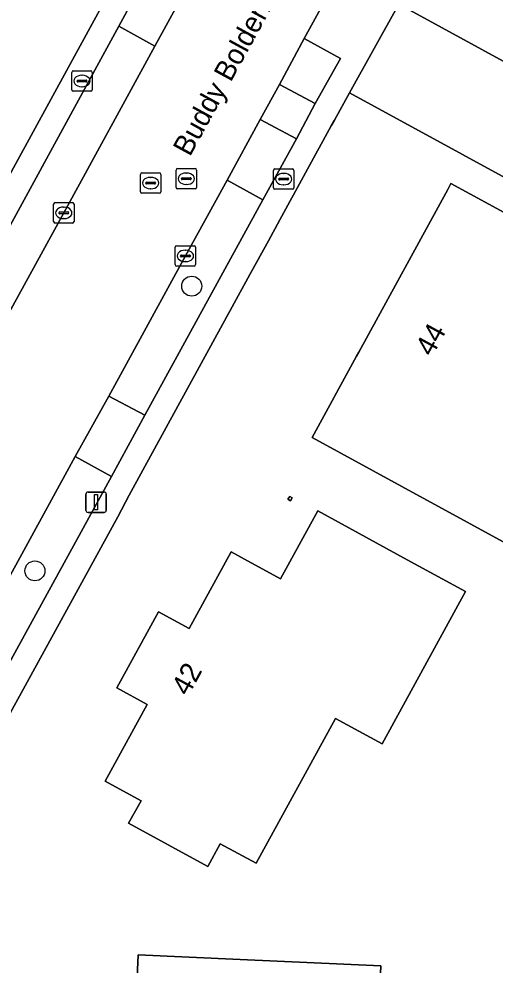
# Model space of a CAD drawing. Extents: x 160455 to 162082, y 388339 to 389736.
# Drawn here: x 160563.02 to 160586.32, y 389392.18 to 389438.55 of the extents above; entities that cross this region are included whole.
import ezdxf

# ---------------------------------------------------------------- set-up
doc = ezdxf.new("R2010")
doc.units = 0
for name, color, linetype in [('IMGEO_Boom', 7, 'Continuous'), ('IMGEO_Brandkraan', 7, 'Continuous'), ('IMGEO_Erf', 7, 'Continuous'), ('IMGEO_Groenvoorziening', 7, 'Continuous'), ('IMGEO_Kolk', 7, 'Continuous'), ('IMGEO_Lichtmast', 7, 'Continuous'), ('IMGEO_Openbare_ruimte_label', 7, 'Continuous'), ('IMGEO_Pand', 7, 'Continuous'), ('IMGEO_Pand_nummerreeks', 7, 'Continuous'), ('IMGEO_Parkeervlak_open', 7, 'Continuous'), ('IMGEO_Rijbaan_lokaal_gesloten', 7, 'Continuous'), ('IMGEO_Rioolput', 7, 'Continuous'), ('IMGEO_Voetpad_open', 7, 'Continuous')]:
    doc.layers.add(name, color=color, linetype=linetype)

msp = doc.modelspace()

# ---------------------------------------------------------------- linework, layer by layer
at = {"layer": 'IMGEO_Boom'}
for centre in [(160571.475, 389425.45), (160563.799, 389411.495)]:
    msp.add_circle(centre, 0.489, dxfattribs=at)
at = {"layer": 'IMGEO_Brandkraan'}
for p, q in [((160565.603, 389435.077), (160565.603, 389435.929)), ((160565.678, 389436.003), (160566.53, 389436.003)), ((160566.091, 389435.783), (160566.116, 389435.783)), ((160566.604, 389435.929), (160566.604, 389435.077)), ((160565.862, 389435.497), (160565.862, 389435.509)), ((160566.3, 389435.46), (160565.902, 389435.46)), ((160565.905, 389435.546), (160566.303, 389435.546)), ((160566.114, 389435.223), (160566.089, 389435.223)), ((160566.346, 389435.509), (160566.346, 389435.497)), ((160566.53, 389435.003), (160565.678, 389435.003)), ((160575.475, 389430.271), (160575.475, 389431.123)), ((160575.55, 389431.197), (160576.402, 389431.197)), ((160576.476, 389431.123), (160576.476, 389430.271)), ((160575.734, 389430.691), (160575.734, 389430.703)), ((160576.172, 389430.654), (160575.774, 389430.654)), ((160575.777, 389430.74), (160576.175, 389430.74)), ((160575.963, 389430.977), (160575.988, 389430.977)), ((160576.218, 389430.703), (160576.218, 389430.691)), ((160576.402, 389430.197), (160575.55, 389430.197)), ((160575.986, 389430.417), (160575.961, 389430.417))]:
    msp.add_line(p, q, dxfattribs=at)
for points in [[(160565.603, 389435.077), (160565.603, 389435.929)], [(160565.678, 389436.003), (160566.53, 389436.003)], [(160566.604, 389435.929), (160566.604, 389435.077)], [(160566.53, 389435.003), (160565.678, 389435.003)], [(160575.475, 389430.271), (160575.475, 389431.123)], [(160575.55, 389431.197), (160576.402, 389431.197)], [(160576.476, 389431.123), (160576.476, 389430.271)], [(160576.402, 389430.197), (160575.55, 389430.197)]]:
    msp.add_lwpolyline(points, dxfattribs=at)
for centre, radius, start, end in [((160565.68, 389435.927), 0.0765, 91.552, 178.448), ((160565.68, 389435.927), 0.0765, 91.552, 178.448), ((160566.528, 389435.927), 0.0765, 1.552, 88.448), ((160566.528, 389435.927), 0.0765, 1.552, 88.448), ((160565.902, 389435.506), 0.0403, 85.8775, 175.7526), ((160565.899, 389435.496), 0.0366, 178.938, 274.7102), ((160566.303, 389435.503), 0.043, 264.8664, 352.4533), ((160566.307, 389435.508), 0.0386, 1.7309, 96.639), ((160565.68, 389435.079), 0.0765, 181.552, 268.448), ((160565.68, 389435.079), 0.0765, 181.552, 268.448), ((160566.528, 389435.079), 0.0765, 271.552, 358.448), ((160566.528, 389435.079), 0.0765, 271.552, 358.448), ((160575.552, 389431.121), 0.0765, 91.552, 178.448), ((160575.552, 389431.121), 0.0765, 91.552, 178.448), ((160576.4, 389431.121), 0.0765, 1.552, 88.448), ((160576.4, 389431.121), 0.0765, 1.552, 88.448), ((160575.774, 389430.7), 0.0403, 85.8775, 175.7526), ((160575.771, 389430.69), 0.0366, 178.938, 274.7102), ((160576.175, 389430.697), 0.043, 264.8664, 352.4533), ((160576.179, 389430.702), 0.0386, 1.7309, 96.639), ((160575.552, 389430.273), 0.0765, 181.552, 268.448), ((160575.552, 389430.273), 0.0765, 181.552, 268.448), ((160576.4, 389430.273), 0.0765, 271.552, 358.448), ((160576.4, 389430.273), 0.0765, 271.552, 358.448)]:
    msp.add_arc(centre, radius, start, end, dxfattribs=at)
for centre, major_axis, ratio, start_param, end_param in [((160566.09, 389435.503), (-0.387, 0.002), 0.722429, 4.712389, 7.853982), ((160566.115, 389435.503), (-0.39, 0.002), 0.717154, 1.570796, 4.712389), ((160575.962, 389430.697), (-0.387, 0.002), 0.722429, 4.712389, 7.853982), ((160575.987, 389430.697), (-0.39, 0.002), 0.717154, 1.570796, 4.712389)]:
    msp.add_ellipse(centre, major_axis=major_axis, ratio=ratio, start_param=start_param, end_param=end_param, dxfattribs=at)
at = {"layer": 'IMGEO_Erf'}
for points in [[(160731.24, 389488.764), (160726.138, 389488.402), (160652.174, 389482.75), (160651.96, 389482.734), (160648.556, 389482.474), (160648.021, 389482.433), (160605.569, 389479.205), (160603.316, 389479.025), (160602.331, 389477.241), (160581.612, 389439.277), (160636.917, 389409.035), (160640.957, 389416.393)], [(160527.269, 389366.347), (160554.077, 389415.386), (160559.368, 389425.085), (160585.436, 389472.818)], [(160630.457, 389397.275), (160634.516, 389404.696), (160579.191, 389434.928), (160578.46, 389433.59), (160578.303, 389433.302), (160575.79, 389428.7), (160575.226, 389427.667), (160574.326, 389426.017), (160574.227, 389425.836), (160568.42, 389415.201), (160567.852, 389414.141), (160557.954, 389396.087), (160557.104, 389394.587), (160557.534, 389393.726), (160578.425, 389351.089), (160611.633, 389283.08)]]:
    msp.add_lwpolyline(points, dxfattribs=at)
for points in [[(160581.753, 389415.631), (160577.363, 389418.025), (160579.547, 389422.026), (160579.654, 389422.222), (160584.004, 389430.192), (160584.159, 389430.476), (160595.14, 389424.5), (160594.555, 389423.428), (160596.023, 389422.627), (160594.738, 389420.271), (160593.27, 389421.072), (160592.431, 389419.534), (160594.119, 389418.613), (160592.167, 389415.037), (160590.48, 389415.957), (160588.341, 389412.036)], [(160576.308, 389414.927), (160576.185, 389415.004), (160576.276, 389415.149), (160576.399, 389415.072)], [(160580.791, 389403.019), (160578.511, 389404.266), (160574.625, 389397.165), (160572.873, 389398.12), (160572.268, 389397.011), (160568.388, 389399.127), (160568.992, 389400.233), (160567.244, 389401.187), (160569.295, 389404.945), (160567.802, 389405.76), (160569.851, 389409.486), (160571.345, 389408.67), (160573.398, 389412.431), (160574.051, 389412.074), (160575.818, 389411.107), (160577.641, 389414.438), (160582.028, 389412.038), (160584.874, 389410.48)], [(160583.363, 389379.507), (160577.153, 389376.469), (160572.661, 389374.271), (160570.399, 389378.914), (160571.285, 389379.347), (160572.28, 389379.834), (160570.515, 389383.443), (160570.718, 389387.429), (160569.616, 389387.485), (160568.625, 389387.536), (160568.858, 389392.672), (160573.853, 389392.447), (160580.731, 389392.136), (160580.499, 389386.991), (160579.28, 389387.046), (160579.199, 389385.238), (160580, 389383.601), (160581.097, 389384.138)]]:
    msp.add_lwpolyline(points, close=True, dxfattribs=at)
at = {"layer": 'IMGEO_Groenvoorziening'}
msp.add_lwpolyline([(160577.523, 389434.4), (160578.756, 389436.602), (160576.978, 389437.586), (160575.768, 389435.34)], close=True, dxfattribs=at)
at = {"layer": 'IMGEO_Kolk'}
for p, q in [((160564.712, 389428.617), (160564.712, 389429.469)), ((160564.787, 389429.543), (160565.639, 389429.543)), ((160565.2, 389429.323), (160565.225, 389429.323)), ((160565.713, 389429.469), (160565.713, 389428.617)), ((160564.971, 389429.037), (160564.971, 389429.049)), ((160565.409, 389429), (160565.011, 389429)), ((160565.014, 389429.086), (160565.412, 389429.086)), ((160565.223, 389428.763), (160565.198, 389428.763)), ((160565.455, 389429.049), (160565.455, 389429.037)), ((160565.639, 389428.543), (160564.787, 389428.543)), ((160570.666, 389426.505), (160570.666, 389427.357)), ((160570.741, 389427.431), (160571.593, 389427.431)), ((160571.667, 389427.357), (160571.667, 389426.505)), ((160570.925, 389426.925), (160570.925, 389426.937)), ((160571.363, 389426.888), (160570.965, 389426.888)), ((160570.968, 389426.974), (160571.366, 389426.974)), ((160571.154, 389427.211), (160571.179, 389427.211)), ((160571.409, 389426.937), (160571.409, 389426.925)), ((160571.593, 389426.431), (160570.741, 389426.431)), ((160571.177, 389426.651), (160571.152, 389426.651))]:
    msp.add_line(p, q, dxfattribs=at)
for points in [[(160564.712, 389428.617), (160564.712, 389429.469)], [(160564.787, 389429.543), (160565.639, 389429.543)], [(160565.713, 389429.469), (160565.713, 389428.617)], [(160565.639, 389428.543), (160564.787, 389428.543)], [(160570.666, 389426.505), (160570.666, 389427.357)], [(160570.741, 389427.431), (160571.593, 389427.431)], [(160571.667, 389427.357), (160571.667, 389426.505)], [(160571.593, 389426.431), (160570.741, 389426.431)]]:
    msp.add_lwpolyline(points, dxfattribs=at)
for centre, radius, start, end in [((160564.789, 389429.467), 0.0765, 91.552, 178.448), ((160564.789, 389429.467), 0.0765, 91.552, 178.448), ((160565.637, 389429.467), 0.0765, 1.552, 88.448), ((160565.637, 389429.467), 0.0765, 1.552, 88.448), ((160565.011, 389429.046), 0.0403, 85.8775, 175.7526), ((160565.008, 389429.036), 0.0366, 178.938, 274.7102), ((160565.412, 389429.043), 0.043, 264.8664, 352.4533), ((160565.416, 389429.048), 0.0386, 1.7309, 96.639), ((160564.789, 389428.619), 0.0765, 181.552, 268.448), ((160564.789, 389428.619), 0.0765, 181.552, 268.448), ((160565.637, 389428.619), 0.0765, 271.552, 358.448), ((160565.637, 389428.619), 0.0765, 271.552, 358.448), ((160570.743, 389427.355), 0.0765, 91.552, 178.448), ((160570.743, 389427.355), 0.0765, 91.552, 178.448), ((160571.591, 389427.355), 0.0765, 1.552, 88.448), ((160571.591, 389427.355), 0.0765, 1.552, 88.448), ((160570.965, 389426.934), 0.0403, 85.8775, 175.7526), ((160570.962, 389426.924), 0.0366, 178.938, 274.7102), ((160571.366, 389426.931), 0.043, 264.8664, 352.4533), ((160571.37, 389426.936), 0.0386, 1.7309, 96.639), ((160570.743, 389426.507), 0.0765, 181.552, 268.448), ((160570.743, 389426.507), 0.0765, 181.552, 268.448), ((160571.591, 389426.507), 0.0765, 271.552, 358.448), ((160571.591, 389426.507), 0.0765, 271.552, 358.448)]:
    msp.add_arc(centre, radius, start, end, dxfattribs=at)
for centre, major_axis, ratio, start_param, end_param in [((160565.199, 389429.043), (-0.387, 0.002), 0.722429, 4.712389, 7.853982), ((160565.224, 389429.043), (-0.39, 0.002), 0.717154, 1.570796, 4.712389), ((160571.153, 389426.931), (-0.387, 0.002), 0.722429, 4.712389, 7.853982), ((160571.178, 389426.931), (-0.39, 0.002), 0.717154, 1.570796, 4.712389)]:
    msp.add_ellipse(centre, major_axis=major_axis, ratio=ratio, start_param=start_param, end_param=end_param, dxfattribs=at)
at = {"layer": 'IMGEO_Lichtmast'}
for p, q in [((160566.399, 389415.36), (160567.189, 389415.36)), ((160567.189, 389415.36), (160566.399, 389415.36)), ((160566.299, 389414.46), (160566.299, 389415.26)), ((160566.299, 389415.26), (160566.299, 389414.46)), ((160567.289, 389415.26), (160567.289, 389414.46)), ((160567.289, 389414.46), (160567.289, 389415.26)), ((160567.189, 389414.36), (160566.399, 389414.36)), ((160566.399, 389414.36), (160567.189, 389414.36))]:
    msp.add_line(p, q, dxfattribs=at)
msp.add_lwpolyline([(160566.719, 389415.235), (160566.869, 389415.235), (160566.869, 389414.485), (160566.719, 389414.485), (160566.719, 389415.235)], dxfattribs=at)
for centre, start, end in [((160566.399, 389415.26), 90, 180), ((160566.399, 389415.26), 90, 180), ((160567.189, 389415.26), 0, 90), ((160567.189, 389415.26), 360, 90), ((160566.399, 389414.46), 180, 270), ((160566.399, 389414.46), 180, 270), ((160567.189, 389414.46), 270, 0), ((160567.189, 389414.46), 270, 0)]:
    msp.add_arc(centre, 0.1, start, end, dxfattribs=at)
at = {"layer": 'IMGEO_Pand'}
for points in [[(160581.753, 389415.631), (160588.341, 389412.036), (160590.48, 389415.957), (160592.167, 389415.037), (160594.119, 389418.613), (160592.431, 389419.534), (160593.27, 389421.072), (160594.738, 389420.271), (160596.023, 389422.627), (160594.555, 389423.428), (160595.14, 389424.5), (160584.159, 389430.476), (160584.004, 389430.192), (160579.654, 389422.222), (160579.547, 389422.026), (160577.363, 389418.025)], [(160576.308, 389414.927), (160576.399, 389415.072), (160576.276, 389415.149), (160576.185, 389415.004)], [(160582.028, 389412.038), (160577.641, 389414.438), (160575.818, 389411.107), (160574.051, 389412.074), (160573.398, 389412.431), (160571.345, 389408.67), (160569.851, 389409.486), (160567.802, 389405.76), (160569.295, 389404.945), (160567.244, 389401.187), (160568.992, 389400.233), (160568.388, 389399.127), (160572.268, 389397.011), (160572.873, 389398.12), (160574.625, 389397.165), (160578.511, 389404.266), (160580.791, 389403.019), (160584.874, 389410.48)], [(160569.616, 389387.485), (160570.718, 389387.429), (160570.515, 389383.443), (160572.28, 389379.834), (160571.285, 389379.347), (160570.399, 389378.914), (160572.661, 389374.271), (160577.153, 389376.469), (160583.363, 389379.507), (160581.097, 389384.138), (160580, 389383.601), (160579.199, 389385.238), (160579.28, 389387.046), (160580.499, 389386.991), (160580.731, 389392.136), (160573.853, 389392.447), (160568.858, 389392.672), (160568.625, 389387.536)]]:
    msp.add_lwpolyline(points, close=True, dxfattribs=at)
at = {"layer": 'IMGEO_Parkeervlak_open'}
for points in [[(160567.912, 389438.189), (160560.409, 389424.443), (160562.158, 389423.47), (160565.212, 389429.044), (160569.668, 389437.219)], [(160577.523, 389434.4), (160575.768, 389435.34), (160574.823, 389433.612), (160576.599, 389432.669)], [(160567.41, 389420.052), (160569.176, 389419.12), (160574.96, 389429.683), (160573.208, 389430.645), (160571.168, 389426.929)], [(160556.325, 389395.656), (160567.551, 389416.126), (160565.765, 389417.099), (160562.192, 389410.557), (160554.803, 389397.056), (160554.584, 389396.605)]]:
    msp.add_lwpolyline(points, close=True, dxfattribs=at)
at = {"layer": 'IMGEO_Rijbaan_lokaal_gesloten'}
msp.add_lwpolyline([(160571.593, 389440.743), (160569.668, 389437.219), (160565.212, 389429.044), (160562.158, 389423.47), (160560.59, 389420.603), (160556.91, 389413.853), (160554.391, 389409.24), (160552.947, 389406.617), (160548.308, 389398.084), (160547.444, 389396.505), (160554.584, 389396.605), (160554.803, 389397.056), (160562.192, 389410.557), (160565.765, 389417.099), (160567.41, 389420.052), (160571.168, 389426.929), (160573.208, 389430.645), (160574.823, 389433.612), (160575.768, 389435.34), (160576.978, 389437.586), (160578.137, 389439.716)], dxfattribs=at)
at = {"layer": 'IMGEO_Rioolput'}
for p, q in [((160570.709, 389430.289), (160570.709, 389431.141)), ((160570.784, 389431.215), (160571.636, 389431.215)), ((160571.71, 389431.141), (160571.71, 389430.289)), ((160568.962, 389430.077), (160568.962, 389430.929)), ((160569.037, 389431.003), (160569.889, 389431.003)), ((160569.45, 389430.783), (160569.475, 389430.783)), ((160569.963, 389430.929), (160569.963, 389430.077)), ((160570.968, 389430.709), (160570.968, 389430.721)), ((160571.406, 389430.672), (160571.008, 389430.672)), ((160571.011, 389430.758), (160571.409, 389430.758)), ((160571.197, 389430.995), (160571.222, 389430.995)), ((160571.452, 389430.721), (160571.452, 389430.709)), ((160569.221, 389430.497), (160569.221, 389430.509)), ((160569.659, 389430.46), (160569.261, 389430.46)), ((160569.264, 389430.546), (160569.662, 389430.546)), ((160569.473, 389430.223), (160569.448, 389430.223)), ((160569.705, 389430.509), (160569.705, 389430.497)), ((160571.636, 389430.215), (160570.784, 389430.215)), ((160571.22, 389430.435), (160571.195, 389430.435)), ((160569.889, 389430.003), (160569.037, 389430.003))]:
    msp.add_line(p, q, dxfattribs=at)
for points in [[(160570.709, 389430.289), (160570.709, 389431.141)], [(160570.784, 389431.215), (160571.636, 389431.215)], [(160571.71, 389431.141), (160571.71, 389430.289)], [(160568.962, 389430.077), (160568.962, 389430.929)], [(160569.037, 389431.003), (160569.889, 389431.003)], [(160569.963, 389430.929), (160569.963, 389430.077)], [(160571.636, 389430.215), (160570.784, 389430.215)], [(160569.889, 389430.003), (160569.037, 389430.003)]]:
    msp.add_lwpolyline(points, dxfattribs=at)
for centre, radius, start, end in [((160570.786, 389431.139), 0.0765, 91.552, 178.448), ((160570.786, 389431.139), 0.0765, 91.552, 178.448), ((160571.634, 389431.139), 0.0765, 1.552, 88.448), ((160571.634, 389431.139), 0.0765, 1.552, 88.448), ((160569.039, 389430.927), 0.0765, 91.552, 178.448), ((160569.039, 389430.927), 0.0765, 91.552, 178.448), ((160569.887, 389430.927), 0.0765, 1.552, 88.448), ((160569.887, 389430.927), 0.0765, 1.552, 88.448), ((160571.008, 389430.718), 0.0403, 85.8775, 175.7526), ((160571.005, 389430.708), 0.0366, 178.938, 274.7102), ((160571.409, 389430.715), 0.043, 264.8664, 352.4533), ((160571.413, 389430.72), 0.0386, 1.7309, 96.639), ((160569.261, 389430.506), 0.0403, 85.8775, 175.7526), ((160569.258, 389430.496), 0.0366, 178.938, 274.7102), ((160569.662, 389430.503), 0.043, 264.8664, 352.4533), ((160569.666, 389430.508), 0.0386, 1.7309, 96.639), ((160570.786, 389430.291), 0.0765, 181.552, 268.448), ((160570.786, 389430.291), 0.0765, 181.552, 268.448), ((160571.634, 389430.291), 0.0765, 271.552, 358.448), ((160571.634, 389430.291), 0.0765, 271.552, 358.448), ((160569.039, 389430.079), 0.0765, 181.552, 268.448), ((160569.039, 389430.079), 0.0765, 181.552, 268.448), ((160569.887, 389430.079), 0.0765, 271.552, 358.448), ((160569.887, 389430.079), 0.0765, 271.552, 358.448)]:
    msp.add_arc(centre, radius, start, end, dxfattribs=at)
for centre, major_axis, ratio, start_param, end_param in [((160569.449, 389430.503), (-0.387, 0.002), 0.722429, 4.712389, 7.853982), ((160569.474, 389430.503), (-0.39, 0.002), 0.717154, 1.570796, 4.712389), ((160571.196, 389430.715), (-0.387, 0.002), 0.722429, 4.712389, 7.853982), ((160571.221, 389430.715), (-0.39, 0.002), 0.717154, 1.570796, 4.712389)]:
    msp.add_ellipse(centre, major_axis=major_axis, ratio=ratio, start_param=start_param, end_param=end_param, dxfattribs=at)
at = {"layer": 'IMGEO_Voetpad_open'}
for points in [[(160585.436, 389472.818), (160559.368, 389425.085), (160554.077, 389415.386), (160527.269, 389366.347), (160526.73, 389365.361), (160520.737, 389354.442), (160521.166, 389351.453), (160522.54, 389350.099), (160523.383, 389350.954)], [(160567.912, 389438.189), (160569.818, 389441.716)], [(160578.137, 389439.716), (160576.978, 389437.586), (160578.756, 389436.602), (160577.523, 389434.4), (160576.599, 389432.669), (160574.96, 389429.683), (160569.176, 389419.12), (160567.551, 389416.126), (160556.325, 389395.656), (160555.748, 389394.604), (160557.104, 389394.587), (160557.954, 389396.087), (160567.852, 389414.141), (160568.42, 389415.201), (160574.227, 389425.836), (160574.326, 389426.017), (160575.226, 389427.667), (160575.79, 389428.7), (160578.303, 389433.302), (160578.46, 389433.59), (160579.191, 389434.928), (160581.612, 389439.277)], [(160522.817, 389355.729), (160523.124, 389356.279), (160525.713, 389361.011), (160527.48, 389364.233), (160528.338, 389365.797), (160528.684, 389366.427), (160533.907, 389375.965), (160533.913, 389375.976), (160535.653, 389379.161), (160542.403, 389391.493), (160543.809, 389394.056), (160551.185, 389407.585), (160552.626, 389410.212), (160558.825, 389421.563), (160560.409, 389424.443), (160567.912, 389438.189)]]:
    msp.add_lwpolyline(points, dxfattribs=at)
for points in [[(160567.912, 389438.189), (160569.668, 389437.219), (160571.593, 389440.743), (160569.818, 389441.716)], [(160581.612, 389439.277), (160579.191, 389434.928), (160634.516, 389404.696), (160636.917, 389409.035)], [(160573.208, 389430.645), (160574.96, 389429.683), (160576.599, 389432.669), (160574.823, 389433.612)], [(160565.765, 389417.099), (160567.551, 389416.126), (160569.176, 389419.12), (160567.41, 389420.052)]]:
    msp.add_lwpolyline(points, close=True, dxfattribs=at)

# ---------------------------------------------------------------- texts
at = {"layer": 'IMGEO_Openbare_ruimte_label'}
msp.add_text('Buddy Boldenlaan', height=1, rotation=61.3072, dxfattribs=at).set_placement((160571.385, 389431.76))
at = {"layer": 'IMGEO_Pand_nummerreeks'}
for s, rotation, p in [('44', 61.3734, (160583.244, 389421.954)), ('42', 61.1927, (160571.301, 389405.316))]:
    msp.add_text(s, height=1, rotation=rotation, dxfattribs=at).set_placement(p)

doc.saveas('drawing.dxf')
